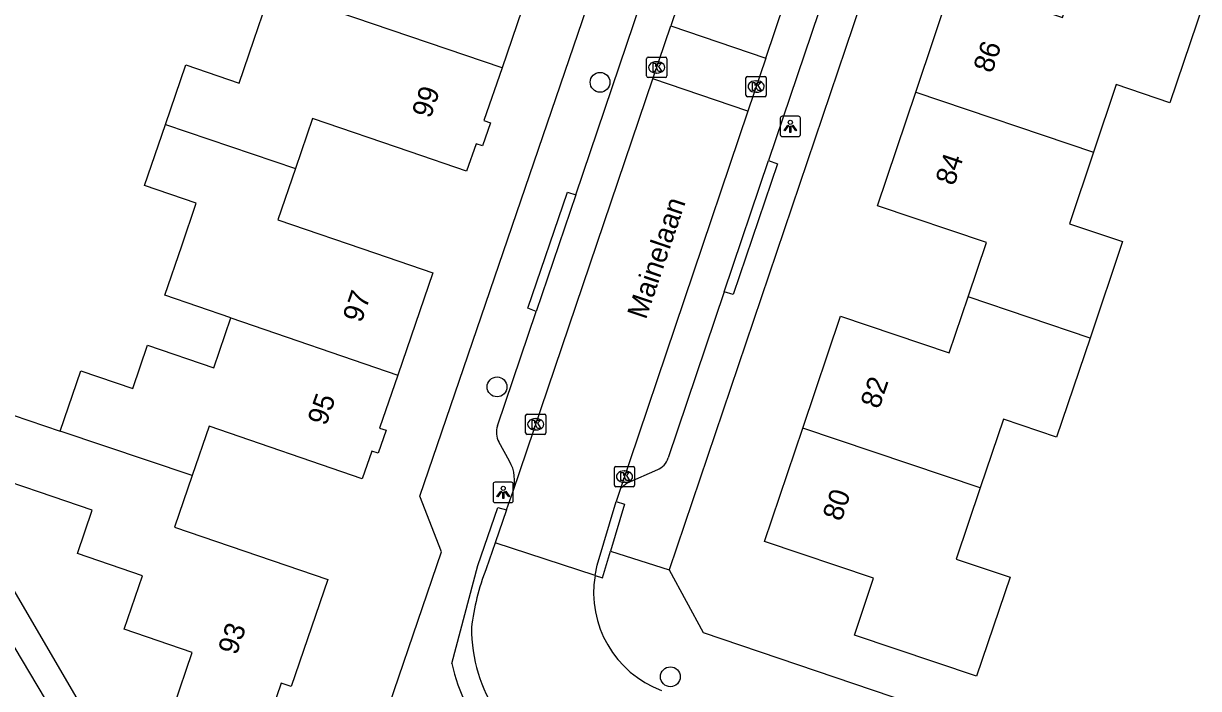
# Model space of a CAD drawing. Extents: x 157767 to 159171, y 387842 to 389425.
# Drawn here: x 158190.5 to 158248.5, y 388367.4 to 388400.2 of the extents above; entities that cross this region are included whole.
import ezdxf

# ---------------------------------------------------------------- set-up
doc = ezdxf.new("R2010")
doc.units = 0
for name, color, linetype in [('IMGEO_Boom', 7, 'Continuous'), ('IMGEO_Kolk', 7, 'Continuous'), ('IMGEO_Lichtpunt', 7, 'Continuous'), ('IMGEO_Openbare_ruimte_label', 7, 'Continuous'), ('IMGEO_Pand', 7, 'Continuous'), ('IMGEO_Pand_nummerreeks', 7, 'Continuous'), ('IMGEO_Rijbaan_lokaal_open', 7, 'Continuous'), ('IMGEO_Voetpad_open', 7, 'Continuous')]:
    doc.layers.add(name, color=color, linetype=linetype)

msp = doc.modelspace()

# ---------------------------------------------------------------- linework, layer by layer
at = {"layer": 'IMGEO_Boom'}
for centre in [(158218.983, 388397.272), (158213.9, 388382.25), (158222.451, 388367.952)]:
    msp.add_circle(centre, 0.489, dxfattribs=at)
at = {"layer": 'IMGEO_Kolk'}
for p, q in [((158221.277, 388397.583), (158221.277, 388398.435)), ((158221.352, 388398.509), (158222.204, 388398.509)), ((158221.765, 388398.289), (158221.79, 388398.289)), ((158222.278, 388398.435), (158222.278, 388397.583)), ((158222.204, 388397.509), (158221.352, 388397.509)), ((158221.788, 388397.729), (158221.763, 388397.729)), ((158226.181, 388396.637), (158226.181, 388397.489)), ((158226.256, 388397.563), (158227.108, 388397.563)), ((158227.182, 388397.489), (158227.182, 388396.637)), ((158226.669, 388397.343), (158226.694, 388397.343)), ((158227.108, 388396.563), (158226.256, 388396.563)), ((158226.692, 388396.783), (158226.667, 388396.783)), ((158215.31, 388379.979), (158215.31, 388380.831)), ((158215.385, 388380.905), (158216.237, 388380.905)), ((158215.798, 388380.685), (158215.823, 388380.685)), ((158216.311, 388380.831), (158216.311, 388379.979)), ((158215.821, 388380.125), (158215.796, 388380.125)), ((158216.237, 388379.905), (158215.385, 388379.905)), ((158219.763, 388378.327), (158220.615, 388378.327)), ((158219.688, 388377.401), (158219.688, 388378.253)), ((158220.176, 388378.107), (158220.201, 388378.107)), ((158220.689, 388378.253), (158220.689, 388377.401)), ((158220.615, 388377.327), (158219.763, 388377.327)), ((158220.199, 388377.547), (158220.174, 388377.547))]:
    msp.add_line(p, q, dxfattribs=at)
for points in [[(158221.277, 388397.583), (158221.277, 388398.435)], [(158221.352, 388398.509), (158222.204, 388398.509)], [(158221.598, 388398.209), (158221.721, 388398.209), (158221.721, 388398.058), (158221.851, 388398.209), (158222.015, 388398.209), (158221.869, 388398.058), (158222.022, 388397.809), (158221.87, 388397.809), (158221.785, 388397.973), (158221.721, 388397.906), (158221.721, 388397.809), (158221.598, 388397.809), (158221.598, 388398.209)], [(158222.278, 388398.435), (158222.278, 388397.583)], [(158222.204, 388397.509), (158221.352, 388397.509)], [(158226.181, 388396.637), (158226.181, 388397.489)], [(158226.256, 388397.563), (158227.108, 388397.563)], [(158227.182, 388397.489), (158227.182, 388396.637)], [(158226.502, 388397.263), (158226.625, 388397.263), (158226.625, 388397.112), (158226.755, 388397.263), (158226.919, 388397.263), (158226.773, 388397.112), (158226.926, 388396.863), (158226.774, 388396.863), (158226.689, 388397.027), (158226.625, 388396.96), (158226.625, 388396.863), (158226.502, 388396.863), (158226.502, 388397.263)], [(158227.108, 388396.563), (158226.256, 388396.563)], [(158215.31, 388379.979), (158215.31, 388380.831)], [(158215.385, 388380.905), (158216.237, 388380.905)], [(158216.311, 388380.831), (158216.311, 388379.979)], [(158215.631, 388380.605), (158215.754, 388380.605), (158215.754, 388380.454), (158215.884, 388380.605), (158216.048, 388380.605), (158215.902, 388380.454), (158216.055, 388380.205), (158215.903, 388380.205), (158215.818, 388380.369), (158215.754, 388380.302), (158215.754, 388380.205), (158215.631, 388380.205), (158215.631, 388380.605)], [(158216.237, 388379.905), (158215.385, 388379.905)], [(158219.763, 388378.327), (158220.615, 388378.327)], [(158219.688, 388377.401), (158219.688, 388378.253)], [(158220.009, 388378.027), (158220.132, 388378.027), (158220.132, 388377.876), (158220.262, 388378.027), (158220.426, 388378.027), (158220.28, 388377.876), (158220.433, 388377.627), (158220.281, 388377.627), (158220.196, 388377.791), (158220.132, 388377.724), (158220.132, 388377.627), (158220.009, 388377.627), (158220.009, 388378.027)], [(158220.689, 388378.253), (158220.689, 388377.401)], [(158220.615, 388377.327), (158219.763, 388377.327)]]:
    msp.add_lwpolyline(points, dxfattribs=at)
for centre, start, end in [((158221.354, 388398.433), 91.55205, 178.44795), ((158221.354, 388398.433), 91.55205, 178.44795), ((158222.202, 388398.433), 1.55205, 88.44795), ((158222.202, 388398.433), 1.55205, 88.44795), ((158221.354, 388397.585), 181.55205, 268.44795), ((158221.354, 388397.585), 181.55205, 268.44795), ((158222.202, 388397.585), 271.55205, 358.44795), ((158222.202, 388397.585), 271.55205, 358.44795), ((158226.258, 388397.487), 91.55205, 178.44795), ((158226.258, 388397.487), 91.55205, 178.44795), ((158227.106, 388397.487), 1.55205, 88.44795), ((158227.106, 388397.487), 1.55205, 88.44795), ((158226.258, 388396.639), 181.55205, 268.44795), ((158226.258, 388396.639), 181.55205, 268.44795), ((158227.106, 388396.639), 271.55205, 358.44795), ((158227.106, 388396.639), 271.55205, 358.44795), ((158215.387, 388380.829), 91.55205, 178.44795), ((158215.387, 388380.829), 91.55205, 178.44795), ((158216.235, 388380.829), 1.55205, 88.44795), ((158216.235, 388380.829), 1.55205, 88.44795), ((158215.387, 388379.981), 181.55205, 268.44795), ((158215.387, 388379.981), 181.55205, 268.44795), ((158216.235, 388379.981), 271.55205, 358.44795), ((158216.235, 388379.981), 271.55205, 358.44795), ((158219.765, 388378.251), 91.55205, 178.44795), ((158219.765, 388378.251), 91.55205, 178.44795), ((158220.613, 388378.251), 1.55205, 88.44795), ((158220.613, 388378.251), 1.55205, 88.44795), ((158219.765, 388377.403), 181.55205, 268.44795), ((158219.765, 388377.403), 181.55205, 268.44795), ((158220.613, 388377.403), 271.55205, 358.44795), ((158220.613, 388377.403), 271.55205, 358.44795)]:
    msp.add_arc(centre, 0.0765, start, end, dxfattribs=at)
for centre, major_axis, ratio, start_param, end_param in [((158221.764, 388398.009), (-0.387, 0.002), 0.722429, 4.712389, 7.853982), ((158221.789, 388398.009), (-0.39, 0.002), 0.717154, 1.570796, 4.712389), ((158226.668, 388397.063), (-0.387, 0.002), 0.722429, 4.712389, 7.853982), ((158226.693, 388397.063), (-0.39, 0.002), 0.717154, 1.570796, 4.712389), ((158215.797, 388380.405), (-0.387, 0.002), 0.722429, 4.712389, 7.853982), ((158215.822, 388380.405), (-0.39, 0.002), 0.717154, 1.570796, 4.712389), ((158220.175, 388377.827), (-0.387, 0.002), 0.722429, 4.712389, 7.853982), ((158220.2, 388377.827), (-0.39, 0.002), 0.717154, 1.570796, 4.712389)]:
    msp.add_ellipse(centre, major_axis=major_axis, ratio=ratio, start_param=start_param, end_param=end_param, dxfattribs=at)
at = {"layer": 'IMGEO_Lichtpunt'}
for p, q in [((158227.87, 388395.499), (158227.87, 388394.692)), ((158227.87, 388395.499), (158227.87, 388394.692)), ((158228.772, 388395.594), (158227.964, 388395.594)), ((158228.772, 388395.594), (158227.964, 388395.594)), ((158228.866, 388394.692), (158228.866, 388395.499)), ((158228.866, 388394.692), (158228.866, 388395.499)), ((158227.964, 388394.598), (158228.772, 388394.598)), ((158227.964, 388394.598), (158228.772, 388394.598)), ((158213.706, 388377.449), (158213.706, 388376.642)), ((158213.706, 388377.449), (158213.706, 388376.642)), ((158214.608, 388377.544), (158213.8, 388377.544)), ((158214.608, 388377.544), (158213.8, 388377.544)), ((158214.702, 388376.642), (158214.702, 388377.449)), ((158214.702, 388376.642), (158214.702, 388377.449)), ((158213.8, 388376.548), (158214.608, 388376.548)), ((158213.8, 388376.548), (158214.608, 388376.548))]:
    msp.add_line(p, q, dxfattribs=at)
for points in [[(158228.244, 388395.163), (158228.283, 388395.135), (158228.095, 388394.873), (158228.057, 388394.9), (158228.244, 388395.163)], [(158228.456, 388395.135), (158228.494, 388395.162), (158228.681, 388394.9), (158228.642, 388394.872), (158228.456, 388395.135)], [(158228.346, 388395.115), (158228.393, 388395.115), (158228.393, 388394.793), (158228.346, 388394.793), (158228.346, 388395.115)], [(158214.08, 388377.113), (158214.119, 388377.085), (158213.931, 388376.823), (158213.893, 388376.85), (158214.08, 388377.113)], [(158214.182, 388377.065), (158214.229, 388377.065), (158214.229, 388376.743), (158214.182, 388376.743), (158214.182, 388377.065)], [(158214.292, 388377.085), (158214.33, 388377.112), (158214.517, 388376.85), (158214.478, 388376.822), (158214.292, 388377.085)]]:
    msp.add_lwpolyline(points, dxfattribs=at)
for centre in [(158228.369, 388395.297), (158214.205, 388377.247)]:
    msp.add_circle(centre, 0.0994, dxfattribs=at)
for centre, start, end in [((158227.964, 388395.499), 90, 180), ((158227.964, 388395.499), 90, 180), ((158228.772, 388395.499), 0, 90), ((158228.772, 388395.499), 0, 90), ((158227.964, 388394.692), 180, 270), ((158227.964, 388394.692), 180, 270), ((158228.772, 388394.692), 270, 0), ((158228.772, 388394.692), 270, 360), ((158213.8, 388377.449), 90, 180), ((158213.8, 388377.449), 90, 180), ((158214.608, 388377.449), 0, 90), ((158214.608, 388377.449), 0, 90), ((158213.8, 388376.642), 180, 270), ((158213.8, 388376.642), 180, 270), ((158214.608, 388376.642), 270, 0), ((158214.608, 388376.642), 270, 360)]:
    msp.add_arc(centre, 0.0946, start, end, dxfattribs=at)
at = {"layer": 'IMGEO_Pand'}
for points in [[(158209.132, 388408.139), (158208.271, 388405.624), (158215.871, 388403.021), (158214.148, 388397.987)], [(158234.553, 388396.782), (158236.408, 388402.286), (158241.79, 388400.472), (158242.725, 388403.247)], [(158197.538, 388395.198), (158198.543, 388398.135), (158201.173, 388397.234), (158201.896, 388399.345), (158202.76, 388401.867), (158205.962, 388400.77)], [(158248.764, 388401.209), (158247.099, 388396.267), (158244.45, 388397.16), (158243.325, 388393.823)], [(158214.148, 388397.987), (158205.962, 388400.77)], [(158214.148, 388397.987), (158213.256, 388395.382), (158213.577, 388395.271), (158213.188, 388394.135), (158212.866, 388394.245), (158212.399, 388392.882), (158209.608, 388393.837), (158204.801, 388395.483), (158203.956, 388393.013)], [(158237.145, 388386.686), (158238.05, 388389.372), (158232.667, 388391.186), (158234.553, 388396.782)], [(158234.553, 388396.782), (158243.325, 388393.823)], [(158200.768, 388385.651), (158197.507, 388386.768), (158198.345, 388389.213), (158199.063, 388391.312), (158196.507, 388392.187), (158197.538, 388395.198)], [(158197.538, 388395.198), (158203.956, 388393.013)], [(158243.325, 388393.823), (158242.137, 388390.296), (158244.756, 388389.413), (158243.153, 388384.658)], [(158203.956, 388393.013), (158203.091, 388390.487), (158207.898, 388388.841), (158210.726, 388387.873), (158209.001, 388382.832)], [(158228.983, 388380.218), (158230.842, 388385.733), (158236.213, 388383.922), (158237.145, 388386.686)], [(158243.153, 388384.658), (158237.145, 388386.686)], [(158192.354, 388380.066), (158193.373, 388383.041), (158195.926, 388382.167), (158196.659, 388384.308), (158199.925, 388383.19), (158200.768, 388385.651)], [(158200.768, 388385.651), (158209.001, 388382.832)], [(158243.153, 388384.658), (158241.504, 388379.765), (158238.878, 388380.65), (158237.737, 388377.264)], [(158209.001, 388382.832), (158208.107, 388380.22), (158208.428, 388380.109), (158208.039, 388378.973), (158207.717, 388379.083), (158207.25, 388377.72), (158199.692, 388380.308), (158198.86, 388377.879)], [(158198.86, 388377.879), (158197.988, 388375.331), (158205.547, 388372.742), (158203.744, 388367.476), (158203.257, 388367.643), (158202.348, 388364.986), (158197.958, 388366.489), (158198.867, 388369.145), (158195.504, 388370.297), (158196.408, 388372.938), (158193.199, 388374.037), (158193.928, 388376.164), (158191.323, 388377.056), (158188.224, 388378.117), (158189.232, 388381.115), (158192.354, 388380.066)], [(158198.86, 388377.879), (158192.354, 388380.066)], [(158237.737, 388377.264), (158236.555, 388373.757), (158239.207, 388372.863), (158237.559, 388367.975), (158231.529, 388370.008), (158232.477, 388372.819), (158227.1, 388374.631), (158228.983, 388380.218)], [(158237.737, 388377.264), (158228.983, 388380.218)]]:
    msp.add_lwpolyline(points, dxfattribs=at)
at = {"layer": 'IMGEO_Rijbaan_lokaal_open'}
for points in [[(158227.155, 388398.466), (158233.28, 388416.612)], [(158227.182, 388413.948), (158222.472, 388400.053)], [(158221.586, 388397.439), (158222.472, 388400.053)], [(158222.472, 388400.053), (158227.155, 388398.466)], [(158227.155, 388398.466), (158226.272, 388395.851)], [(158214.694, 388377.106), (158221.586, 388397.439)], [(158226.272, 388395.851), (158221.586, 388397.439)], [(158226.272, 388395.851), (158219.991, 388377.243)], [(158219.991, 388377.243), (158219.775, 388376.603)], [(158214.372, 388376.178), (158214.694, 388377.106)], [(158218.733, 388372.942), (158218.845, 388373.452), (158219.775, 388376.603)], [(158214.372, 388376.178), (158213.812, 388374.563)], [(158213.812, 388374.563), (158213.365, 388373.277)], [(158218.733, 388372.942), (158213.812, 388374.563)]]:
    msp.add_lwpolyline(points, dxfattribs=at)
for centre, radius, start, end in [((158224.347, 388368.977), 11.794, 158.61848, 173.16947), ((158223.798, 388372.1), 5.134, 170.55789, 249.74198), ((158220.123, 388370.333), 7.486, 179.64314, 248.53268)]:
    msp.add_arc(centre, radius, start, end, dxfattribs=at)
at = {"layer": 'IMGEO_Voetpad_open'}
for points in [[(158206.731, 388361.142), (158207.656, 388363.849), (158211.167, 388374.122), (158210.098, 388376.863), (158227.437, 388427.591), (158206.398, 388461.811)], [(158185.297, 388437.683), (158197.216, 388418.782), (158193.835, 388409.215), (158175.068, 388397.881), (158178.573, 388391.881), (158193.933, 388365.581), (158200.612, 388354.718)], [(158237.149, 388416.834), (158222.397, 388373.231)], [(158230.826, 388403.865), (158227.298, 388393.413)], [(158217.781, 388391.715), (158221.011, 388401.233)], [(158227.298, 388393.413), (158227.739, 388393.253), (158225.545, 388386.812), (158225.11, 388386.932)], [(158225.11, 388386.932), (158227.298, 388393.413)], [(158215.833, 388385.97), (158215.411, 388386.133), (158217.375, 388391.858), (158217.781, 388391.715)], [(158217.781, 388391.715), (158215.833, 388385.97)], [(158199.422, 388351.396), (158196.126, 388352.68), (158195.601, 388353.556), (158199.017, 388355.601), (158193.759, 388364.381), (158193.273, 388364.089), (158190.849, 388368.154), (158181.209, 388384.323), (158179.208, 388387.653)], [(158225.11, 388386.932), (158222.348, 388378.748)], [(158213.918, 388380.327), (158215.833, 388385.97)], [(158214.52, 388378.586), (158213.99, 388379.537)], [(158221.808, 388378.155), (158220.32, 388377.493), (158219.991, 388377.243)], [(158219.775, 388376.603), (158220.185, 388376.459), (158219.494, 388374.153)], [(158211.676, 388368.603), (158212.957, 388373.437), (158213.939, 388376.3), (158214.372, 388376.178)], [(158222.397, 388373.231), (158224.063, 388370.135), (158264.935, 388356.284), (158297.964, 388376.391)], [(158218.733, 388372.942), (158219.098, 388372.832), (158219.494, 388374.153)], [(158219.494, 388374.153), (158222.397, 388373.231)]]:
    msp.add_lwpolyline(points, dxfattribs=at)
for centre, radius, start, end in [((158214.84, 388380.013), 0.974, 161.18771, 209.22731), ((158212.804, 388377.634), 1.962, 344.38628, 29.02441), ((158221.4, 388379.069), 1, 294.04919, 341.30732), ((158220.23, 388370.48), 8.758, 192.37637, 248.40471)]:
    msp.add_arc(centre, radius, start, end, dxfattribs=at)

# ---------------------------------------------------------------- texts
at = {"layer": 'IMGEO_Openbare_ruimte_label'}
msp.add_text('Mainelaan', height=1, rotation=71.32942, dxfattribs=at).set_placement((158221.241, 388385.534))
at = {"layer": 'IMGEO_Pand_nummerreeks'}
for s, rotation, p in [('86', 71.37479, (158238.317, 388397.68)), ('99', 71.09674, (158210.615, 388395.451)), ('84', 71.37479, (158236.446, 388392.13)), ('97', 71.10075, (158207.205, 388385.369)), ('82', 71.37328, (158232.75, 388381.123)), ('95', 71.10075, (158205.467, 388380.293)), ('80', 71.37328, (158230.881, 388375.578)), ('93', 71.10406, (158201.051, 388368.982))]:
    msp.add_text(s, height=1, rotation=rotation, dxfattribs=at).set_placement(p)

doc.saveas('drawing.dxf')
